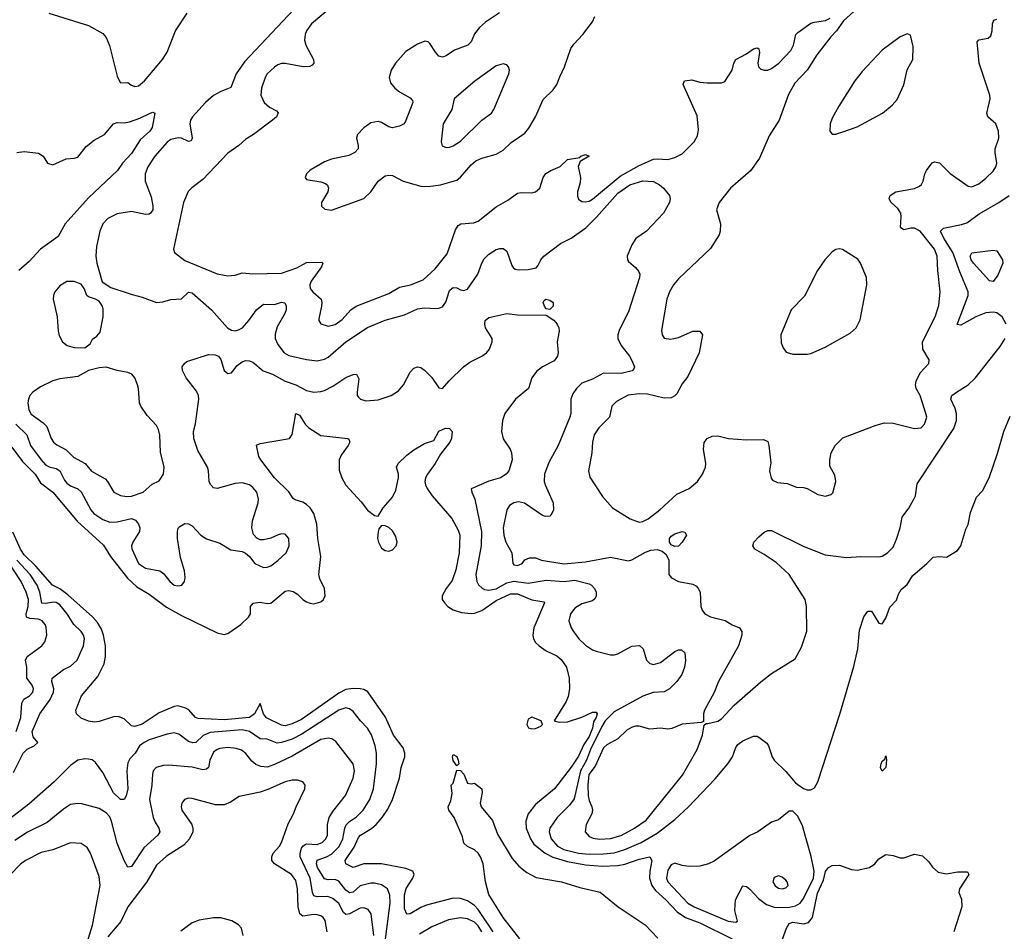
# Model space of a CAD drawing. Header units: inches. Extents: x 1550315 to 1685896, y 510706 to 640504.
# Tile 438 of 452: x 1661206 to 1666712, y 603473 to 608573. Entities that reach past the tile are written whole.
import ezdxf

# ---------------------------------------------------------------- set-up
doc = ezdxf.new("R2010")
doc.units = ezdxf.units.IN
doc.header["$MEASUREMENT"] = 0
doc.layers.add('B6660', color=7, linetype='Continuous')

msp = doc.modelspace()

# ---------------------------------------------------------------- linework, layer by layer
at = {"layer": 'B6660', "color": 5}
for points, elevation in [([(1662738.6, 608630), (1662462.6, 608337.4), (1662417.1, 608270), (1662386.8, 608193.2), (1662330, 608170.9), (1662290, 608148.9), (1662245.2, 608110), (1662171.2, 608030), (1662161.1, 608010), (1662157.7, 607990), (1662170.2, 607910), (1662165.2, 607894.8), (1662150, 607891.5), (1662110, 607909.8), (1662092.5, 607912.5), (1662050, 607902.9), (1662030, 607887.8), (1661960.9, 607810), (1661922.2, 607750), (1661906.7, 607710), (1661907.5, 607670), (1661941.1, 607581.1), (1661950.8, 607530.8), (1661950.1, 607509.9), (1661937, 607490), (1661930, 607484.7), (1661910, 607483.1), (1661830, 607500.5), (1661750, 607486.6), (1661699.1, 607460.9), (1661670, 607431.6), (1661652.9, 607390), (1661635.5, 607304.5), (1661631.1, 607250), (1661637.6, 607210), (1661666.2, 607106.2), (1661715.5, 607075.5), (1661835, 607035), (1661890, 607020.9), (1661970, 606990.3), (1662006.2, 606993.8), (1662050, 607008.5), (1662110, 607010.7), (1662150, 607048), (1662170, 607044.4), (1662278, 606950), (1662368.5, 606850), (1662390, 606835.6), (1662410, 606832.6), (1662430, 606837.6), (1662450.8, 606850), (1662487.6, 606890), (1662530, 606950.3), (1662570, 606981.5), (1662630, 606978.8), (1662670, 606992.8), (1662688.8, 606988.8), (1662695.9, 606970), (1662695, 606950), (1662688.5, 606930), (1662645.2, 606854.8), (1662634, 606814), (1662635.1, 606790), (1662650, 606755.6), (1662684, 606710), (1662710, 606695), (1662810, 606671.8), (1662870, 606664.7), (1662910, 606674.7), (1662930, 606684.5), (1663030, 606770.8), (1663150, 606850.2), (1663250, 606891.1), (1663357.3, 606922.7), (1663430, 606955.4), (1663470, 606961.4), (1663530, 606956.5), (1663550, 606958.6), (1663570, 606967.4), (1663588.2, 606991.8), (1663610, 607058), (1663623, 607070), (1663630, 607074.7), (1663650, 607072.8), (1663670, 607061.7), (1663690, 607057.4), (1663710, 607065.3), (1663767.7, 607150), (1663790, 607210.5), (1663804, 607236), (1663830, 607261.1), (1663870, 607286.4), (1663890, 607293.4), (1663910, 607292.2), (1663930, 607277.3), (1663958.7, 607198.7), (1663965.8, 607185.8), (1663977.4, 607177.4), (1663993.8, 607173.8), (1664050, 607176.1), (1664094.6, 607185.4), (1664104.2, 607195.8), (1664120.5, 607230), (1664137.6, 607250), (1664230, 607321.3), (1664290, 607350.2), (1664371.3, 607408.7), (1664431.6, 607468.4), (1664550, 607601.6), (1664617.8, 607650), (1664690, 607671.2), (1664750, 607667.6), (1664783.6, 607650), (1664807, 607630), (1664840.7, 607590), (1664844, 607570), (1664839.1, 607550), (1664805.5, 607490), (1664710.4, 607390), (1664651.4, 607348.6), (1664630, 607312.7), (1664603.8, 607250), (1664604.9, 607230), (1664610, 607221), (1664650, 607187.3), (1664667, 607167), (1664673.1, 607150), (1664672.8, 607130), (1664610, 606939.3), (1664560.2, 606839.8), (1664551.5, 606810), (1664551.4, 606790), (1664569.1, 606750), (1664616.5, 606690), (1664627.1, 606670), (1664644.9, 606630), (1664640.7, 606619.3), (1664631.7, 606608.3), (1664570, 606594), (1664470, 606596.2), (1664410, 606561), (1664350, 606539), (1664319.2, 606510), (1664299.7, 606480.3), (1664288.7, 606450), (1664287.3, 606370), (1664282, 606350), (1664217.8, 606190), (1664164.1, 606095.9), (1664140.3, 606030), (1664139.7, 605990), (1664144.5, 605970), (1664188.7, 605870), (1664190.3, 605830), (1664182, 605810), (1664170, 605796), (1664146.8, 605793.2), (1664130, 605798.4), (1664028.5, 605868.5), (1663995.2, 605875.2), (1663970, 605870.9), (1663945.1, 605854.9), (1663929.3, 605830.7), (1663909.4, 605730.6), (1663912.4, 605690), (1663924.4, 605650), (1663957.3, 605590), (1663963.7, 605530), (1663970, 605523.1), (1663990, 605519.5), (1664016, 605530), (1664030, 605552), (1664057.2, 605562.8), (1664090, 605562), (1664124.7, 605550), (1664249.5, 605529.5), (1664370, 605539.7), (1664510, 605566.2), (1664610, 605545.5), (1664630, 605551), (1664706.1, 605593.9), (1664734.7, 605605.3), (1664770, 605608.8), (1664799.5, 605599.5), (1664821, 605581), (1664836.9, 605550), (1664836.4, 605470), (1664850.5, 605450), (1664890, 605430.3), (1664970, 605414.9), (1664990, 605403.1), (1665001.1, 605390), (1665011.3, 605370), (1665014.9, 605290), (1665022.3, 605270), (1665037, 605250), (1665070, 605232.3), (1665151, 605211), (1665190, 605187), (1665230.7, 605170), (1665243.8, 605150), (1665244.4, 605130), (1665225.3, 605070), (1665114.6, 604870), (1665090.2, 604809.8), (1665036.4, 604710), (1665030.4, 604690), (1665030, 604646), (1665018.8, 604641.2), (1664910, 604632.4), (1664853.1, 604606.9), (1664830, 604603), (1664789.5, 604609.5), (1664730, 604604.5), (1664670, 604620.9), (1664650, 604620.9), (1664626.4, 604613.6), (1664601.3, 604598.7), (1664550, 604549.2), (1664490, 604516.2), (1664470, 604499.5), (1664424, 604396), (1664388.7, 604350), (1664382.8, 604290), (1664385.7, 604230), (1664390, 604204.9), (1664405.7, 604170), (1664409.4, 604150), (1664406.2, 604130), (1664373.6, 604070), (1664368, 604030), (1664390, 604003.9), (1664413.7, 603993.7), (1664448, 603988), (1664510, 603991.8), (1664570, 604009.6), (1664644.1, 604050), (1664710, 604095.2), (1664913.2, 604346.8), (1664994, 604490), (1665024.7, 604570), (1665033.6, 604626.4), (1665044, 604636), (1665054.8, 604634.8), (1665110, 604648.3), (1665130, 604662.4), (1665201.2, 604738.8), (1665351, 604869), (1665410, 604915.5), (1665542.5, 604997.5), (1665578.3, 605061.7), (1665608.4, 605151.5), (1665606.9, 605290), (1665598.7, 605330), (1665510, 605468.8), (1665436.8, 605536.8), (1665370, 605581.5), (1665318, 605610), (1665306, 605630), (1665312, 605650), (1665339.2, 605680.8), (1665370, 605705.3), (1665390, 605714.6), (1665410, 605715.3), (1665586.9, 605626.9), (1665710, 605579), (1665830, 605564.7), (1665910.2, 605570.2), (1666010, 605568.5), (1666030, 605572.2), (1666059.5, 605590), (1666090, 605622), (1666110, 605666.8), (1666129.2, 605730), (1666141.2, 605790), (1666178.9, 605841.1), (1666207, 605890), (1666215.1, 605910), (1666224.1, 605975.9), (1666430, 606286.8), (1666444.2, 606330), (1666444.4, 606370), (1666437.9, 606397.9), (1666414, 606450), (1666419.7, 606470), (1666444.2, 606490), (1666509.6, 606530), (1666550, 606567.6), (1666690, 606744.7), (1666717.1, 606790)], 560), ([(1662931.6, 608628.4), (1662838.2, 608550), (1662809.2, 608510), (1662801.8, 608490), (1662799.2, 608459.2), (1662805, 608430), (1662848.9, 608350), (1662850.3, 608330), (1662841.4, 608318.6), (1662829, 608311), (1662790.2, 608309.8), (1662690, 608328.6), (1662670, 608327.2), (1662650, 608320.4), (1662630, 608306.6), (1662590.3, 608270), (1662578.5, 608250), (1662558.2, 608190), (1662553.8, 608150), (1662572.2, 608110), (1662603.4, 608083.4), (1662642.3, 608062.3), (1662651.6, 608051.5), (1662642, 608030), (1662620.3, 608010), (1662512.4, 607930), (1662470, 607904), (1662431.8, 607870), (1662370, 607826.8), (1662230, 607679.8), (1662167.8, 607632.2), (1662148.5, 607611.5), (1662122.2, 607550), (1662065.7, 607290), (1662072.2, 607270), (1662130, 607225.2), (1662310, 607151), (1662370, 607139.2), (1662410, 607144.4), (1662450, 607157.5), (1662510, 607150.7), (1662670, 607155.3), (1662755, 607185), (1662810, 607215.1), (1662895.8, 607215.8), (1662901.1, 607210), (1662892.8, 607190), (1662836, 607110), (1662828.6, 607090), (1662829.3, 607070), (1662844.4, 607050), (1662891.3, 607010), (1662896.2, 606990), (1662894.4, 606970), (1662879.1, 606899.1), (1662879.1, 606890), (1662890, 606871), (1662930, 606857.6), (1662970, 606867.1), (1663010, 606895.3), (1663058.2, 606950), (1663088.3, 606970), (1663270, 607040.7), (1663330, 607076.8), (1663391.2, 607088.8), (1663461.5, 607118.5), (1663530, 607178.6), (1663596.6, 607263.4), (1663642.7, 607397.3), (1663658.6, 607421.4), (1663672, 607430), (1663743.1, 607436.9), (1663770, 607446), (1663870, 607526.9), (1663936.1, 607563.9), (1663990, 607601.8), (1664010, 607607.1), (1664070, 607605.2), (1664090, 607610.3), (1664114, 607630), (1664133.6, 607690), (1664148.2, 607711.8), (1664175.6, 607730), (1664228.2, 607751.8), (1664270, 607790.3), (1664338, 607802), (1664344, 607810), (1664370, 607818.8), (1664390.6, 607810), (1664340.4, 607779.6), (1664328.5, 607751.5), (1664342.3, 607690), (1664339.3, 607660.7), (1664325.3, 607610), (1664325.3, 607585.3), (1664330, 607568.4), (1664350, 607556.5), (1664370, 607553.1), (1664390, 607557.7), (1664410, 607569.2), (1664563.2, 607696.8), (1664670, 607758), (1664750, 607791.8), (1664770, 607794.8), (1664830, 607791.7), (1664870, 607802), (1664910, 607821.6), (1664978.7, 607890), (1664996.7, 607923.2), (1665002.9, 607957.1), (1664994.3, 608034.3), (1664916.2, 608210), (1664924, 608230), (1664964.2, 608235.8), (1665010, 608224), (1665050, 608219.6), (1665130, 608220.5), (1665150, 608227.3), (1665189.6, 608290), (1665199.7, 608330), (1665210, 608350.4), (1665270, 608382.4), (1665310, 608410.4), (1665330, 608415.5), (1665338.8, 608410), (1665343.8, 608390), (1665334.4, 608330), (1665337.1, 608310), (1665350, 608297.1), (1665370, 608290.3), (1665390, 608290.3), (1665410, 608299.1), (1665451.2, 608330), (1665518.9, 608401.1), (1665533.7, 608430), (1665547, 608490), (1665558, 608502), (1665630, 608552.9), (1665650, 608559.6), (1665712.3, 608567.7), (1665738.8, 608581.2)], 580), ([(1661369.3, 608609.3), (1661590, 608540.3), (1661670, 608495.8), (1661690, 608472.7), (1661708.3, 608428.3), (1661750, 608257.3), (1661765.6, 608225.6), (1661770, 608219.3), (1661810, 608222.4), (1661827.7, 608207.7), (1661850, 608199.7), (1661870, 608202.3), (1661904.2, 608230), (1662003.5, 608350), (1662030, 608390.7), (1662077.2, 608510), (1662141.3, 608610)], 560), ([(1663889.4, 608610.6), (1663810, 608558.4), (1663777.3, 608530), (1663750, 608494.3), (1663730, 608449.7), (1663711.8, 608430), (1663637.2, 608402.8), (1663590, 608370.9), (1663570, 608363.5), (1663550, 608369.7), (1663530.6, 608390.6), (1663499.8, 608439.8), (1663490, 608449.6), (1663472.2, 608452.3), (1663430, 608436.8), (1663365.8, 608394.2), (1663308, 608330), (1663283.9, 608290), (1663271.3, 608250), (1663280.3, 608220.3), (1663304.2, 608190), (1663330, 608168.9), (1663390, 608136.5), (1663401.7, 608121.7), (1663404.6, 608110), (1663360.7, 607999.3), (1663351.4, 607988.6), (1663330, 607977.8), (1663290, 607968.7), (1663270, 607973.5), (1663230, 607997.2), (1663210, 608002.7), (1663170, 607996.4), (1663130, 607968.3), (1663094.6, 607930), (1663089.1, 607910), (1663099.5, 607870), (1663098, 607850), (1663079.3, 607830), (1663046.1, 607813.9), (1662950, 607792.9), (1662910, 607777.2), (1662830, 607731.1), (1662810.5, 607710), (1662803, 607690), (1662810, 607678.8), (1662890, 607665.3), (1662915.8, 607655.8), (1662926.6, 607646.6), (1662932.7, 607630), (1662928.5, 607610), (1662894, 607550), (1662892.7, 607530), (1662913, 607513), (1662950, 607508.1), (1663130, 607573.1), (1663169.7, 607610), (1663210.6, 607669.4), (1663250, 607699), (1663270, 607703.6), (1663290, 607700.8), (1663350, 607669.1), (1663450, 607641.2), (1663490, 607640.2), (1663559.3, 607650), (1663650, 607675.2), (1663670, 607691.3), (1663730, 607761.4), (1663756.8, 607783.2), (1663790, 607797.7), (1663870, 607819.8), (1663910, 607842.6), (1663953.7, 607886.3), (1664030, 607938.7), (1664053.4, 607966.6), (1664089.9, 608030), (1664133.4, 608126.6), (1664190, 608180.7), (1664210.6, 608210), (1664225.9, 608254.1), (1664252.8, 608310), (1664288.2, 608411.8), (1664304, 608436), (1664355.6, 608490), (1664410, 608560.3), (1664423.1, 608590)], 620), ([(1665870, 608618.3), (1665813.5, 608566.5), (1665774, 608510), (1665742.5, 608477.5), (1665663.6, 608376.4), (1665610, 608289.8), (1665541.7, 608218.3), (1665506.3, 608153.7), (1665452.8, 608010), (1665396.4, 607923.6), (1665342.5, 607797.5), (1665292.5, 607727.5), (1665181.8, 607630), (1665117.2, 607550), (1665102.8, 607510), (1665124.9, 607430), (1665123.6, 607390), (1665118, 607370), (1665070, 607292.3), (1664890, 607123.1), (1664862.8, 607090), (1664839.2, 607050), (1664824.7, 607010), (1664794.6, 606834.6), (1664798, 606810), (1664810, 606790.8), (1664845.5, 606785.5), (1664890, 606794.4), (1664970.7, 606830.7), (1665010, 606831), (1665024, 606810), (1665006.4, 606710), (1664942.9, 606577.1), (1664910, 606535.8), (1664880, 606480), (1664870, 606468.5), (1664850, 606456.8), (1664810, 606454.8), (1664717.3, 606477.3), (1664670, 606480.8), (1664608.5, 606471.5), (1664543.6, 606436.4), (1664517.3, 606410), (1664504.1, 606350), (1664445.2, 606290), (1664417.8, 606250), (1664409.3, 606210), (1664406, 606150), (1664387.2, 606050), (1664394, 606014), (1664465.3, 605905.2), (1664521.4, 605841.4), (1664620.7, 605780.7), (1664670, 605761.8), (1664690, 605764.9), (1664719.7, 605780.3), (1664785.6, 605830), (1664881.6, 605918.4), (1664950, 605950.2), (1664996.1, 605990), (1665024.4, 606030), (1665040.3, 606070), (1665043.1, 606090), (1665029.8, 606169.8), (1665033.3, 606206.7), (1665049.7, 606230.3), (1665077.7, 606242.3), (1665110, 606244), (1665170, 606230.2), (1665270, 606221.7), (1665363.9, 606223.9), (1665379.4, 606219.4), (1665390, 606212.7), (1665395.9, 606190), (1665405.7, 606094.3), (1665398.9, 606050), (1665408.7, 606008.7), (1665416.7, 605996.7), (1665444.2, 605984.2), (1665498.7, 605978.7), (1665550, 605958), (1665590, 605956.3), (1665610, 605950.6), (1665670, 605916.3), (1665712.3, 605907.7), (1665744.1, 605915.9), (1665753.8, 605926.2), (1665769.6, 605990), (1665764.4, 606024.4), (1665735.9, 606075.9), (1665735.8, 606110), (1665744.2, 606150), (1665767.2, 606190), (1665810, 606233.5), (1665994.8, 606305.2), (1666041.8, 606318.2), (1666090, 606315.9), (1666210, 606285.6), (1666247.3, 606290), (1666266.2, 606310), (1666278.7, 606350), (1666274.2, 606370), (1666241.6, 606470), (1666219.3, 606510), (1666215.3, 606530), (1666218.9, 606550), (1666242.7, 606597.3), (1666289.6, 606650), (1666291.8, 606670), (1666256.5, 606730), (1666255, 606770), (1666325.7, 606910), (1666345.6, 606974.4), (1666354.1, 607050), (1666339.7, 607170), (1666337.3, 607250), (1666321.9, 607290), (1666241, 607390), (1666210, 607406), (1666190, 607407.2), (1666150, 607397.2), (1666132.6, 607410), (1666136.4, 607470), (1666133.5, 607490), (1666116.7, 607516.7), (1666079.7, 607550), (1666067.8, 607570), (1666070, 607578), (1666074.5, 607590), (1666106, 607610), (1666210, 607629.1), (1666238, 607642), (1666248.9, 607651.1), (1666259.2, 607670), (1666267, 607710), (1666276.4, 607730), (1666308.2, 607771.8), (1666322.8, 607777.2), (1666350, 607772.6), (1666410, 607712.8), (1666510, 607642.4), (1666530, 607638.7), (1666570, 607655.3), (1666610, 607685.5), (1666650, 607725.7), (1666664.4, 607750), (1666669.7, 607770), (1666660.4, 607830), (1666662.2, 607850), (1666681.5, 607910), (1666679.3, 607950), (1666664.7, 607990), (1666621, 608030), (1666614.6, 608050), (1666634.1, 608130), (1666632, 608150), (1666571.5, 608330), (1666560.7, 608450), (1666570, 608460.5), (1666622, 608470), (1666637.7, 608482.3), (1666645.1, 608510), (1666645.6, 608550), (1666654, 608570), (1666670, 608576.4)], 580), ([(1661189.2, 607830), (1661230, 607836.4), (1661310, 607826.8), (1661336, 607810), (1661361, 607770), (1661390, 607760.5), (1661465.4, 607794.6), (1661510, 607798.3), (1661530, 607804.7), (1661577, 607863), (1661621.8, 607898.2), (1661679.7, 607930), (1661730, 607991), (1661750, 607997.7), (1661790, 607996.1), (1661818.9, 608001.1), (1661877.6, 608022.4), (1661935.3, 608050), (1661950, 608054.9), (1661961, 608050), (1661946.7, 607970), (1661932.9, 607950), (1661879.1, 607900.9), (1661830, 607823.5), (1661780.9, 607770), (1661752.4, 607730), (1661590, 607575.9), (1661476.9, 607450), (1661460.7, 607430), (1661420.2, 607359.8), (1661322.3, 607290), (1661258.9, 607221), (1661201.1, 607170)], 540), ([(1666722, 606870), (1666700.2, 606910), (1666670, 606932.7), (1666650, 606937.6), (1666610, 606933.1), (1666553.1, 606910), (1666470, 606864.7), (1666448.2, 606868.2), (1666511.1, 607030), (1666510.6, 607050), (1666462.9, 607162.9), (1666424.6, 607270), (1666373.9, 607350), (1666356.4, 607390), (1666372.7, 607407.3), (1666473.4, 607426.6), (1666503.3, 607436.7), (1666572.7, 607487.3), (1666681.1, 607550), (1666740.5, 607590)], 560), ([(1661184.6, 606310), (1661244.8, 606250), (1661265.8, 606190), (1661324.8, 606110), (1661350, 606083.1), (1661370, 606071.8), (1661410, 606061.6), (1661429.2, 606050), (1661457, 605997), (1661470, 605980.9), (1661490, 605966.1), (1661530, 605948.7), (1661550, 605931.9), (1661603.2, 605830), (1661620.2, 605810), (1661670, 605777.7), (1661710, 605762.8), (1661750, 605763.1), (1661830, 605782.7), (1661852.7, 605772.7), (1661869.4, 605750), (1661877.4, 605730), (1661875.4, 605710), (1661837.8, 605650), (1661831.3, 605630), (1661832.3, 605612.3), (1661869.2, 605530), (1661910, 605504.6), (1661990, 605488.9), (1662012.6, 605472.6), (1662044.9, 605430), (1662070, 605410.4), (1662090, 605406), (1662111.8, 605410), (1662127, 605430), (1662131.5, 605451.5), (1662127, 605490), (1662104.9, 605564.9), (1662088.6, 605671.4), (1662087.4, 605710), (1662092.4, 605727.6), (1662101.8, 605738.2), (1662130, 605754), (1662150, 605752), (1662170, 605741.1), (1662218.9, 605690), (1662250, 605669.3), (1662324.8, 605644.8), (1662386.9, 605606.9), (1662450, 605598.3), (1662469.3, 605589.3), (1662490.2, 605570.2), (1662520.4, 605530), (1662570, 605509.1), (1662590, 605510.3), (1662610, 605517.7), (1662650, 605547.9), (1662695.4, 605590), (1662712.2, 605630), (1662711.1, 605670), (1662690, 605694.3), (1662670, 605696), (1662651.1, 605691.1), (1662610, 605671.7), (1662570, 605662.3), (1662550, 605664), (1662531.9, 605671.9), (1662512.9, 605692.9), (1662503.8, 605730), (1662507.1, 605770), (1662539.2, 605870), (1662541.5, 605890), (1662532.4, 605930), (1662510, 605955.8), (1662490, 605971), (1662450, 605981.7), (1662410, 605978), (1662310, 605949.7), (1662290, 605953.6), (1662272.1, 605972.1), (1662264.4, 605990), (1662261.5, 606050), (1662256, 606070), (1662202.1, 606162.1), (1662179.5, 606230), (1662178.2, 606270), (1662188.5, 606311.5), (1662208.2, 606450), (1662205.5, 606470), (1662194.7, 606494.7), (1662137, 606570), (1662116.2, 606610), (1662114.5, 606630), (1662126.6, 606650), (1662140.1, 606659.9), (1662261, 606699), (1662298, 606698), (1662317, 606690), (1662330, 606672.7), (1662348.7, 606610), (1662370, 606592.7), (1662390, 606598), (1662422.4, 606637.6), (1662450, 606658), (1662470, 606666.7), (1662490, 606664.9), (1662510, 606657.6), (1662567.7, 606607.7), (1662620.3, 606590), (1662690, 606550.1), (1662750.1, 606530.1), (1662810, 606499.3), (1662850, 606489.4), (1662890, 606492.5), (1662910, 606499), (1662956.7, 606523.3), (1663030, 606571.3), (1663070, 606587.2), (1663090, 606590.4), (1663103.1, 606563.1), (1663092.2, 606490), (1663093, 606470), (1663100.3, 606460.3), (1663111, 606450), (1663141.4, 606441.4), (1663210, 606446.5), (1663282.7, 606470), (1663324, 606496), (1663353, 606530), (1663390, 606600.7), (1663410, 606624), (1663430, 606630.6), (1663450, 606627.7), (1663470, 606613), (1663511.1, 606571.1), (1663550, 606513.4), (1663570, 606510.5), (1663607, 606553), (1663688.5, 606631.5), (1663723.9, 606656.1), (1663790, 606691.1), (1663815.8, 606710), (1663832.3, 606730), (1663848.8, 606770), (1663847.6, 606790), (1663810, 606849.5), (1663807.4, 606870), (1663809.8, 606890.2), (1663830, 606906.7), (1663930, 606929.1), (1663990, 606922.3), (1664150, 606920.4), (1664192.5, 606892.5), (1664211.6, 606870), (1664221.2, 606850), (1664222.7, 606830), (1664212.2, 606770), (1664218, 606710), (1664213.4, 606690), (1664194.6, 606665.4), (1664129.1, 606630.9), (1664095.8, 606604.2), (1664070.2, 606570), (1664050.7, 606509.3), (1663979.3, 606450), (1663919.7, 606370), (1663906.4, 606330), (1663900.3, 606270), (1663910, 606227.3), (1663948.4, 606170), (1663956.5, 606150), (1663959.6, 606110), (1663941.7, 606050), (1663927, 606030), (1663894.9, 606010), (1663828.7, 605991.3), (1663731.3, 605948.7), (1663734, 605930), (1663750.2, 605890.2), (1663788.4, 605710), (1663786.1, 605630), (1663756.8, 605470), (1663761.6, 605430), (1663772, 605412), (1663792.2, 605392.2), (1663805, 605385), (1663830, 605380.7), (1663870, 605389.4), (1663930, 605423.2), (1663970, 605431), (1664050, 605420.6), (1664150, 605437.3), (1664250, 605430.1), (1664310, 605436.6), (1664390, 605416.9), (1664403.1, 605410), (1664420.9, 605390), (1664428.9, 605370), (1664430.3, 605350), (1664424.2, 605335.8), (1664410, 605322.6), (1664350, 605305.7), (1664310, 605281.5), (1664285.8, 605250), (1664277.3, 605210), (1664289.1, 605170), (1664302.2, 605150), (1664332.4, 605110), (1664370, 605074.4), (1664410, 605047.8), (1664430, 605040.2), (1664510, 605020.3), (1664530, 605019.6), (1664550, 605026), (1664630, 605068.8), (1664671.6, 605071.6), (1664692.8, 605052.7), (1664710.4, 604990), (1664730, 604970.4), (1664750, 604965.2), (1664790, 604976.5), (1664870, 605038.4), (1664890, 605048), (1664907.7, 605047.7), (1664924.9, 605030), (1664928.7, 604988.7), (1664924.4, 604950), (1664908, 604910), (1664880.8, 604870), (1664840.2, 604830), (1664810, 604813.6), (1664748.2, 604808.2), (1664690, 604788.8), (1664530, 604701), (1664480.8, 604650), (1664460.8, 604619.2), (1664398.5, 604490), (1664375.4, 604430), (1664341.3, 604370), (1664306.5, 604213.5), (1664280.7, 604179.3), (1664211.2, 604108.8), (1664171.3, 604050), (1664167.7, 604030), (1664178, 603990), (1664212.7, 603950), (1664248.3, 603930), (1664330, 603910.8), (1664390, 603905.2), (1664470, 603905.9), (1664530, 603912), (1664590, 603930.1), (1664680.8, 603970), (1664770, 604021.8), (1664870, 604099.3), (1664946.9, 604170), (1665094.4, 604325.6), (1665166.8, 604410), (1665192.8, 604450), (1665210, 604502), (1665221.5, 604518.5), (1665250, 604538.5), (1665310, 604564.4), (1665330, 604564.9), (1665339.9, 604559.9), (1665384.9, 604524.9), (1665394.4, 604510), (1665413.4, 604450), (1665425.7, 604430), (1665490, 604366.3), (1665544.3, 604304.3), (1665590, 604272.5), (1665610, 604264.8), (1665630, 604263.9), (1665650, 604275.7), (1665670.3, 604309.7), (1665791.9, 604688.1), (1665870, 604954.3), (1665893.8, 605053.8), (1665902.6, 605157.4), (1665927.1, 605232.9), (1665950, 605264.2), (1665970, 605264.9), (1666010, 605196), (1666030, 605193.8), (1666050, 605224.2), (1666073, 605287), (1666110, 605325.7), (1666120.6, 605359.4), (1666135.1, 605384.9), (1666170, 605413.6), (1666198.8, 605461.2), (1666279.8, 605530), (1666314.6, 605565.4), (1666350, 605569.6), (1666390, 605567), (1666450, 605602.7), (1666470, 605630.4), (1666496.9, 605723.1), (1666510, 605748.9), (1666523.5, 605816.5), (1666557.5, 605902.6), (1666590, 605936.9), (1666627.3, 606010), (1666674.2, 606145.8), (1666709.9, 606270), (1666744.7, 606355.3)], 540), ([(1661161.6, 606181.6), (1661222, 606102), (1661291.3, 606030), (1661321.7, 605981.7), (1661390, 605929.3), (1661527.4, 605767.4), (1661673.9, 605633.9), (1661714.2, 605570), (1661808.5, 605448.5), (1661860.8, 605400.8), (1661930, 605358.4), (1662027.1, 605287.1), (1662110, 605240.2), (1662310, 605142.9), (1662350, 605134.2), (1662370, 605139.8), (1662441.8, 605190), (1662485.3, 605230), (1662496.9, 605250), (1662496.2, 605290), (1662511.2, 605308.8), (1662550, 605314.4), (1662590, 605307.8), (1662610, 605309.4), (1662690, 605375.2), (1662710, 605379.7), (1662734.2, 605374.2), (1662759.4, 605359.4), (1662788.8, 605330), (1662810, 605316.9), (1662830, 605308), (1662850, 605305.5), (1662890, 605315.8), (1662904.2, 605330), (1662913.3, 605350), (1662910.9, 605390), (1662884.4, 605444.4), (1662879.2, 605470), (1662890.5, 605570), (1662872.2, 605670), (1662866.7, 605750), (1662851.4, 605810), (1662830, 605842), (1662810, 605861.4), (1662790, 605873.3), (1662746.3, 605886.3), (1662735, 605895), (1662711.5, 605931.5), (1662630.5, 606010), (1662554.2, 606110), (1662543.5, 606130), (1662530, 606192), (1662550, 606202.8), (1662714, 606230), (1662730, 606252), (1662750, 606370.4), (1662770, 606361), (1662802.4, 606310), (1662822.4, 606290), (1662890, 606246.7), (1663041, 606230), (1663046.6, 606226.6), (1663051.6, 606210), (1663042, 606190), (1663002.6, 606137.4), (1662993.2, 606110), (1662992.9, 606052.9), (1663006.3, 606010), (1663030, 605969), (1663115.1, 605875.1), (1663150, 605828.2), (1663190, 605799.1), (1663210, 605796), (1663238, 605842), (1663290, 605901.3), (1663310, 605940.7), (1663324.8, 606010), (1663324.1, 606030), (1663312.7, 606070), (1663321.5, 606090), (1663370, 606136.8), (1663410, 606167), (1663470, 606202), (1663520.9, 606219.1), (1663550, 606271.5), (1663587.7, 606287.7), (1663610, 606286.8), (1663624, 606270), (1663620.7, 606230), (1663610.7, 606210), (1663558.3, 606141.7), (1663530, 606089.7), (1663486.3, 606030), (1663474.9, 606010), (1663471.2, 605990), (1663474.7, 605970), (1663485, 605950), (1663512.2, 605910), (1663621.9, 605781.9), (1663657.9, 605717.9), (1663668.1, 605690), (1663664.1, 605590), (1663645.3, 605494.7), (1663625, 605435), (1663591, 605390), (1663568.4, 605350), (1663569.2, 605330), (1663580.8, 605310), (1663600.2, 605290), (1663630.6, 605270.6), (1663677.1, 605257.1), (1663730, 605250.9), (1663750, 605253.3), (1663790, 605268), (1663870, 605323.7), (1663950, 605360.3), (1663990, 605360.3), (1664070, 605327.5), (1664136.4, 605316.4), (1664140.3, 605310), (1664081.7, 605170), (1664075.5, 605130), (1664079.3, 605110), (1664089.6, 605089.6), (1664110, 605069.2), (1664150, 605042.2), (1664210, 605013.6), (1664234.4, 604994.4), (1664264.4, 604950), (1664278.6, 604890), (1664280.7, 604830), (1664273.9, 604786.1), (1664261.8, 604758.2), (1664194, 604650), (1664222.8, 604642.8), (1664270, 604645.7), (1664350, 604670.3), (1664410, 604698.9), (1664430, 604698.4), (1664435.3, 604690), (1664430.1, 604670), (1664415.7, 604644.3), (1664410, 604608.9), (1664390, 604563.2), (1664361.5, 604518.5), (1664330, 604453.3), (1664290, 604390.8), (1664197.1, 604270), (1664090, 604181.6), (1664049.6, 604130), (1664036.4, 604090), (1664038.2, 604050), (1664061.6, 603990), (1664081.4, 603961.4), (1664144.2, 603910), (1664188.1, 603888.1), (1664270, 603862.9), (1664370, 603845.4), (1664462.6, 603837.4), (1664550, 603840.8), (1664590, 603849.3), (1664670, 603876.7), (1664730, 603888.9), (1664740.2, 603870), (1664729, 603810), (1664727.9, 603770), (1664740.4, 603730), (1664761.8, 603701.8), (1664819.8, 603650), (1664882.3, 603582.3), (1664929.5, 603549.5), (1665010, 603519.5), (1665190, 603430.1)], 520), ([(1663853.9, 603470), (1663770, 603595.6), (1663750, 603617.3), (1663710, 603643.7), (1663670, 603656), (1663630, 603657.9), (1663481.1, 603618.9), (1663450, 603606.1), (1663390, 603570.7), (1663370, 603568.6), (1663358.6, 603598.6), (1663357.1, 603677.1), (1663367.5, 603712.5), (1663404.7, 603770), (1663411.8, 603790), (1663403.5, 603810), (1663364.5, 603824.5), (1663230, 603849.9), (1663130.8, 603850), (1663070, 603829.2), (1663030.5, 603850.5), (1663026.3, 603870), (1663075.6, 603944.4), (1663101.3, 603998.7), (1663110.7, 604010), (1663172.3, 604047.7), (1663198.5, 604070), (1663233.3, 604110), (1663264.1, 604155.9), (1663289.9, 604210), (1663329.3, 604330), (1663339.9, 604390), (1663360.2, 604450), (1663360.2, 604470), (1663350, 604498.7), (1663296.5, 604570), (1663250.7, 604670.7), (1663153.5, 604813.5), (1663130, 604825.8), (1663109.3, 604829.3), (1663070, 604832.2), (1663030, 604826.5), (1662990, 604805.7), (1662781.8, 604658.2), (1662730, 604633.3), (1662690, 604623.4), (1662670, 604625.7), (1662586.5, 604666.5), (1662569.9, 604690), (1662550, 604747), (1662517.9, 604690), (1662490.9, 604669.1), (1662350, 604656.8), (1662203.3, 604663.3), (1662189.5, 604669.5), (1662151.8, 604711.8), (1662130, 604724.1), (1662090, 604734.2), (1662070, 604730.7), (1661984.7, 604695.3), (1661890, 604632), (1661850, 604619.7), (1661830, 604622.9), (1661790, 604661.2), (1661755.6, 604675.6), (1661730, 604673.6), (1661650, 604646.6), (1661623.6, 604643.6), (1661590, 604649.3), (1661550, 604666), (1661524, 604690), (1661519.3, 604710), (1661551.3, 604790), (1661641.9, 604898.1), (1661678, 604970), (1661685.4, 605010), (1661686.1, 605070), (1661674.2, 605130), (1661662.4, 605162.4), (1661640.7, 605200.7), (1661612.2, 605232.2), (1661475.2, 605355.2), (1661430, 605388.1), (1661388.7, 605408.7), (1661294.9, 605514.9), (1661230, 605579.1), (1661210.3, 605610), (1661166.3, 605706.3)], 520), ([(1661185.3, 604590), (1661212.7, 604670), (1661216.6, 604750), (1661228.3, 604771.7), (1661260.4, 604790), (1661279.1, 604810), (1661282, 604830), (1661275, 604850), (1661245.4, 604890), (1661245.9, 604950), (1661238.3, 604990), (1661247.8, 605010), (1661330, 605070.3), (1661346.8, 605093.2), (1661358, 605130), (1661354, 605174), (1661347.6, 605190), (1661331, 605210), (1661310, 605218.6), (1661263.1, 605223.1), (1661243.7, 605230), (1661240.8, 605250), (1661253.2, 605290), (1661255.3, 605330), (1661242.5, 605370), (1661213, 605430), (1661090, 605615.3)], 560), ([(1661170, 604362.2), (1661224.7, 604470), (1661247.4, 604492.6), (1661286.9, 604510), (1661306.2, 604530), (1661281.7, 604561.7), (1661276, 604590), (1661318.3, 604690), (1661375.9, 604770), (1661395.5, 604810), (1661397.3, 604830), (1661386.2, 604870), (1661386.3, 604890), (1661450, 604938.6), (1661490, 604955.5), (1661526.2, 604990), (1661562.9, 605070), (1661567.2, 605110), (1661562.5, 605130), (1661549.8, 605150), (1661508.9, 605188.9), (1661470.5, 605250), (1661430, 605299.5), (1661410, 605312.6), (1661395, 605315), (1661350, 605306.8), (1661329.3, 605309.3), (1661318.8, 605370), (1661303.1, 605410), (1661264.1, 605470), (1661189.6, 605549.6)], 540), ([(1663246.7, 603386.7), (1663277.1, 603630), (1663275.2, 603675.2), (1663261.8, 603710), (1663230, 603733.8), (1663190, 603742.3), (1663170, 603741.8), (1663110, 603726.5), (1663070, 603691.8), (1663050, 603687.4), (1663030, 603703.6), (1662990, 603752.8), (1662970, 603762.1), (1662930, 603760.2), (1662910, 603766.5), (1662872, 603830), (1662865.3, 603850), (1662868.8, 603871.2), (1662922.3, 603890), (1662950, 603904.8), (1662992.7, 603947.3), (1663013, 603990), (1663023.5, 604050), (1663031.3, 604068.7), (1663050, 604086.8), (1663090, 604113), (1663126.3, 604150), (1663163.2, 604210), (1663184.5, 604270), (1663202, 604410), (1663201.3, 604470), (1663194.2, 604510), (1663172.5, 604572.5), (1663151.5, 604610), (1663110.9, 604650.9), (1663070, 604703.5), (1663050, 604717.3), (1663030, 604722.5), (1662990, 604710.5), (1662784.1, 604575.9), (1662730, 604548.6), (1662670, 604528.4), (1662646.4, 604526.4), (1662590, 604548), (1662550, 604549.2), (1662490.6, 604590.6), (1662450, 604600.3), (1662270, 604585.5), (1662232.1, 604567.9), (1662190, 604529.3), (1662173.1, 604526.9), (1662150, 604535.6), (1662096.4, 604576.4), (1662070, 604583.7), (1662030, 604576.3), (1661930, 604543.4), (1661901.2, 604530), (1661876, 604510), (1661851.3, 604470), (1661821.9, 604438.1), (1661810, 604415.4), (1661804.2, 604370), (1661810.1, 604269.9), (1661800.8, 604230), (1661790, 604209.6), (1661770, 604209.8), (1661730, 604247.6), (1661670, 604361.1), (1661630, 604417.6), (1661610, 604431.5), (1661590, 604435.8), (1661570, 604437), (1661530.1, 604429.9), (1661490, 604400.3), (1661398.4, 604310), (1661256.2, 604183.8), (1661150, 604103.1)], 540), ([(1663185.6, 603450), (1663171.5, 603571.5), (1663154.3, 603594.3), (1663130, 603604), (1663110, 603602), (1663050, 603570.9), (1663030, 603567.2), (1663017.3, 603577.3), (1662990, 603628.4), (1662956.1, 603656.1), (1662928.2, 603668.2), (1662870, 603666.8), (1662851.4, 603671.4), (1662843.1, 603690), (1662830.3, 603770), (1662775.1, 603890), (1662773.5, 603910), (1662782.5, 603937.5), (1662790, 603950.2), (1662801.8, 603958.2), (1662810, 603961.9), (1662870, 603959.5), (1662898, 603970), (1662918.6, 603990), (1662926.6, 604010), (1662926.6, 604070), (1662937, 604110), (1662957.1, 604143), (1663027.6, 604232.4), (1663070.5, 604330), (1663078, 604370), (1663069.7, 604410), (1662974.1, 604534.1), (1662950.4, 604550.4), (1662930, 604554.4), (1662890, 604545.9), (1662730, 604453.7), (1662630, 604405.5), (1662590, 604392.2), (1662554.3, 604394.3), (1662526.3, 604406.3), (1662504.5, 604424.5), (1662470, 604468.6), (1662445.6, 604485.6), (1662415.9, 604495.9), (1662370, 604502.1), (1662324.2, 604495.8), (1662309.1, 604490), (1662290, 604474.6), (1662269.1, 604430), (1662262.4, 604390), (1662250, 604379.7), (1662230, 604377.2), (1662170, 604391.4), (1662038.1, 604401.9), (1662010, 604400.9), (1661968.7, 604390), (1661952.9, 604370), (1661948.4, 604351.6), (1661945.5, 604290), (1661931.4, 604210), (1661952, 604110), (1661962.9, 604082.8), (1661984, 604050), (1661988.9, 604030), (1661978.9, 604010), (1661899.3, 603940.7), (1661830, 603836.2), (1661810, 603832), (1661790, 603869.5), (1661750, 603966.9), (1661719.9, 604090), (1661710, 604112.5), (1661690, 604136), (1661650, 604159.8), (1661554, 604186), (1661530, 604188.2), (1661490, 604182), (1661450, 604156.3), (1661358.5, 604081.5), (1661250, 604027.6), (1661178.7, 603981.3)], 560), ([(1664002.1, 603430), (1663910, 603549.9), (1663830, 603678.8), (1663810, 603749.3), (1663796.9, 603850), (1663783, 603890), (1663769.6, 603910), (1663750, 603928), (1663710, 603946.6), (1663690, 603967), (1663681.7, 604001.7), (1663635.1, 604110), (1663605.2, 604150), (1663601.2, 604170), (1663616.2, 604203.8), (1663624, 604244), (1663618, 604290), (1663630, 604302), (1663650, 604374), (1663670, 604372), (1663690, 604351.3), (1663710, 604301), (1663730, 604298), (1663750, 604301), (1663790.8, 604270), (1663793, 604250), (1663781.3, 604190), (1663786.4, 604170), (1663850, 604092.4), (1663877.2, 604017.2), (1663960.7, 603880.7), (1663996.9, 603836.9), (1664041.2, 603801.2), (1664094.4, 603774.4), (1664235.5, 603750), (1664337.8, 603717.8), (1664451.9, 603691.9), (1664553.6, 603610), (1664703.9, 603510), (1664775.5, 603435.5)], 480), ([(1662924.6, 603470), (1662913.2, 603533.2), (1662902.2, 603550), (1662890, 603558.9), (1662870, 603566), (1662850, 603566.8), (1662790, 603558.1), (1662771.6, 603570), (1662763.4, 603610), (1662759.6, 603710), (1662750, 603758), (1662725.7, 603790), (1662630.8, 603850), (1662616, 603870), (1662615.8, 603890), (1662622.6, 603910), (1662658.9, 603950), (1662669.8, 603970), (1662706.2, 604073.9), (1662736.9, 604130), (1662751.3, 604170), (1662799.7, 604270), (1662802.4, 604290), (1662788.4, 604308.5), (1662758.6, 604318.6), (1662730, 604319.3), (1662690, 604309.8), (1662593.8, 604266.2), (1662550, 604251.2), (1662432.1, 604228), (1662384.5, 604195.5), (1662350, 604181.1), (1662301, 604181), (1662170, 604216.9), (1662150, 604218), (1662127.7, 604210), (1662112.4, 604190), (1662108.9, 604170), (1662111.8, 604150), (1662168.2, 604070), (1662174.5, 604050), (1662174.3, 604030), (1662156, 603990), (1662124.2, 603955.8), (1662026.2, 603893.8), (1661970, 603842.8), (1661916.8, 603750), (1661809.5, 603610), (1661772.1, 603527.9), (1661698.7, 603441.3)], 580), ([(1661583.5, 603410), (1661613.2, 603506.8), (1661654.9, 603730), (1661650, 603779.3), (1661601.3, 603910), (1661582.3, 603942.3), (1661550, 603964.2), (1661490, 603968.7), (1661390, 603928.9), (1661326.3, 603913.7), (1661238.7, 603870), (1661210, 603848.6), (1661151.6, 603788.4), (1661070, 603744.8), (1661030, 603716.2), (1660990, 603682.5), (1660936.4, 603623.6), (1660901.8, 603598.2), (1660850, 603566.1), (1660770, 603529.1), (1660510, 603379.4)], 580), ([(1665471.4, 603428.6), (1665494.2, 603490), (1665510, 603517.5), (1665530, 603524.3), (1665590, 603515.3), (1665618, 603522), (1665640.3, 603550), (1665667.1, 603687.1), (1665700.7, 603759.3), (1665712.2, 603807.8), (1665730, 603830.7), (1665750, 603840.7), (1665790, 603842.8), (1665858, 603818), (1665890, 603814.8), (1665958, 603830), (1665988, 603850), (1666010, 603878), (1666050, 603902), (1666090, 603898), (1666130, 603884.7), (1666150, 603884.7), (1666210, 603904.7), (1666255.3, 603895.3), (1666290, 603862), (1666310, 603832), (1666343.4, 603803.4), (1666390, 603794.4), (1666450, 603806.4), (1666506, 603806), (1666513.4, 603790), (1666462, 603710), (1666457.3, 603690), (1666473.7, 603653.7), (1666474.6, 603610), (1666430.2, 603470)], 520), ([(1662455, 603450), (1662446, 603490), (1662428.7, 603508.7), (1662392.2, 603532.2), (1662330, 603548.3), (1662290, 603548.3), (1662210, 603536.2), (1662170, 603521.2), (1662107.1, 603472.9)], 620), ([(1663790.9, 603470), (1663770, 603503.8), (1663750, 603524.1), (1663710, 603543.6), (1663670, 603548.8), (1663603.3, 603536.7), (1663510, 603498.8), (1663442.3, 603457.7)], 540)]:
    msp.add_lwpolyline(points, dxfattribs=dict(at, elevation=elevation))
for points, elevation in [([(1666170, 608493.6), (1666130, 608476.3), (1666030, 608403.1), (1665916.5, 608283.5), (1665875.5, 608230), (1665786.2, 608090), (1665750, 608022.4), (1665737.8, 607990), (1665735.8, 607950), (1665750, 607932.7), (1665770, 607933.1), (1665810, 607944.7), (1665890, 607973.5), (1666030.3, 608049.7), (1666084.7, 608095.3), (1666112.9, 608127.1), (1666151.2, 608208.8), (1666168.3, 608291.7), (1666201.6, 608350), (1666202.6, 608422.6), (1666187.2, 608487.2)], 620), ([(1663910, 608325.1), (1663870, 608314.3), (1663751, 608229), (1663635.5, 608130), (1663622.3, 608070), (1663573.1, 607990), (1663562, 607890), (1663567.8, 607867.8), (1663590, 607857.6), (1663610, 607858.9), (1663630, 607867.4), (1663670, 607892.9), (1663790, 608010.3), (1663843.6, 608050), (1663858, 608070), (1663940.5, 608270), (1663944.5, 608290), (1663939.3, 608310), (1663930, 608321.2)], 640), ([(1665790, 607291), (1665770, 607286.4), (1665750, 607273.5), (1665708.5, 607230), (1665667.7, 607170), (1665594.1, 607025.9), (1665521.1, 606950), (1665461.6, 606810), (1665464.7, 606764.7), (1665476.4, 606736.4), (1665492.8, 606712.8), (1665530, 606701.6), (1665610, 606701.7), (1665630, 606706), (1665710, 606740.3), (1665850, 606818.9), (1665884.4, 606850), (1665905.8, 606894.2), (1665944, 607090), (1665941.3, 607130), (1665908.2, 607210), (1665892.5, 607232.5), (1665807.2, 607287.2)], 620), ([(1666650, 607108.5), (1666630, 607112.3), (1666539.6, 607210), (1666527, 607230), (1666521.5, 607250), (1666530, 607268.5), (1666650, 607284.4), (1666670, 607280.3), (1666674.8, 607274.8), (1666702, 607230), (1666704.4, 607210), (1666676.3, 607143.7)], 540), ([(1661510, 607108.3), (1661470, 607108), (1661430, 607084.5), (1661402.4, 607050), (1661394.4, 607030), (1661392.4, 607010), (1661415.3, 606910), (1661421.3, 606830), (1661427.1, 606807.1), (1661445.5, 606770), (1661470.8, 606750), (1661510, 606738.7), (1661570, 606736.3), (1661600.2, 606759.8), (1661613.6, 606786.4), (1661637.5, 606802.5), (1661654.7, 606825.3), (1661673, 606910), (1661673, 606953), (1661668.2, 606970), (1661650, 606997.4), (1661630, 607009.7), (1661590, 607022), (1661580.9, 607030), (1661566.3, 607070), (1661550, 607093.5)], 560), ([(1664170, 606951.6), (1664150, 606954.5), (1664140.5, 606970), (1664133.3, 606990), (1664138, 607002), (1664149, 607010), (1664170, 607004.6), (1664188.5, 606990), (1664188.4, 606970)], 540), ([(1661690, 606629.5), (1661650, 606625.1), (1661590, 606609.6), (1661530, 606576), (1661430, 606563.5), (1661390, 606552.3), (1661321.1, 606518.9), (1661279.6, 606490), (1661262, 606470), (1661254.2, 606450), (1661251.2, 606428.8), (1661256.8, 606390), (1661270, 606366.2), (1661337.2, 606317.2), (1661356.8, 606296.8), (1661382.3, 606230), (1661395.2, 606210), (1661413.9, 606193.9), (1661465.7, 606165.7), (1661506.3, 606126.3), (1661571, 606091), (1661606.7, 606046.7), (1661684.3, 606004.3), (1661697.4, 605990), (1661732.4, 605930), (1661770.2, 605910.2), (1661805, 605905), (1661830, 605906.6), (1661896.9, 605930), (1661946, 605974), (1661986, 605994), (1662009.6, 606030), (1662014.3, 606070), (1661992.7, 606152.7), (1661988.9, 606248.9), (1661981.1, 606281.1), (1661970, 606302), (1661918.2, 606358.2), (1661883.6, 606410), (1661875.1, 606430), (1661869.7, 606509.7), (1661864.2, 606530), (1661850, 606569.2), (1661831.8, 606590), (1661810, 606599.7), (1661750, 606609.5)], 560), ([(1663230, 605742.7), (1663214.6, 605725.4), (1663210, 605708), (1663207.6, 605672.4), (1663212, 605650), (1663230, 605617.1), (1663250, 605603.1), (1663270, 605600.3), (1663290, 605608), (1663310.7, 605630), (1663315.9, 605650), (1663310, 605682), (1663290, 605714), (1663270, 605732.8), (1663250, 605741.6)], 520), ([(1664870, 605625.1), (1664850, 605635.6), (1664839.7, 605650), (1664839.7, 605670), (1664850, 605684.4), (1664870, 605697.4), (1664910, 605710.3), (1664926.4, 605706.4), (1664934, 605690), (1664910, 605649.4), (1664890, 605628)], 560), ([(1664070, 604671.5), (1664050, 604659.3), (1664041.6, 604630), (1664050.6, 604610.6), (1664070, 604604.9), (1664090, 604607.7), (1664119.3, 604620.7), (1664128.7, 604630), (1664122, 604650)], 520), ([(1663650, 604398), (1663629.5, 604429.5), (1663626, 604450), (1663630, 604462), (1663650, 604451), (1663658.8, 604430), (1663662, 604410)], 480), ([(1666030, 604369.2), (1666019.3, 604390), (1666023.7, 604410), (1666030, 604424.7), (1666044, 604436), (1666050, 604454), (1666054, 604434), (1666050.4, 604390)], 520), ([(1665530, 604146), (1665510, 604145.1), (1665450, 604097), (1665410, 604083.7), (1665334.8, 604030), (1665290, 604009.5), (1665090, 603866), (1665058, 603850), (1665010, 603837), (1664950, 603835.1), (1664910, 603840.9), (1664870, 603855.1), (1664850, 603845.1), (1664830, 603815.6), (1664823.5, 603770), (1664831.2, 603750), (1664943.2, 603630), (1664976.9, 603610), (1665168.5, 603530), (1665210, 603523.8), (1665219.3, 603530), (1665204.5, 603590), (1665209.4, 603650), (1665250, 603726.8), (1665270, 603724.4), (1665290, 603708.9), (1665337.3, 603657.3), (1665382.3, 603622.3), (1665430, 603605.4), (1665511, 603609), (1665544.5, 603615.5), (1665570, 603631.3), (1665590, 603657.3), (1665644.4, 603770), (1665648.8, 603810), (1665631.6, 603891.6), (1665582.8, 604062.8), (1665558, 604118)], 540), ([(1665450, 603783.6), (1665425.4, 603774.6), (1665418.7, 603750), (1665430, 603727), (1665450, 603714), (1665470, 603710.4), (1665490, 603715.5), (1665502.9, 603730), (1665497.6, 603750), (1665490, 603759.5), (1665470, 603775.6)], 560)]:
    msp.add_lwpolyline(points, close=True, dxfattribs=dict(at, elevation=elevation))

doc.saveas('drawing.dxf')
